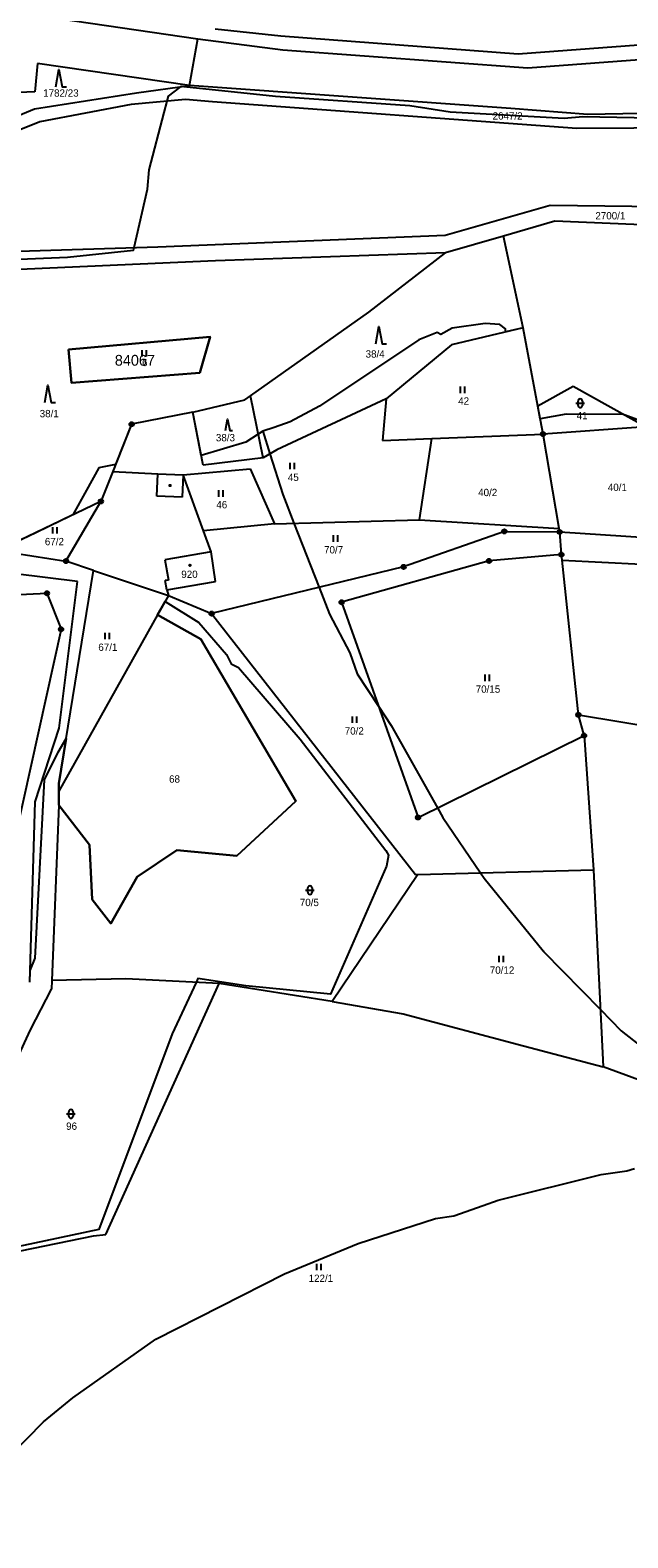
# Model space of a CAD drawing. Extents: x -439246 to -433691, y -1130252 to -1121148.
# Drawn here: x -437066.5 to -436927.9, y -1123200.9 to -1122851.4 of the extents above; entities that cross this region are included whole.
import ezdxf

# ---------------------------------------------------------------- set-up
doc = ezdxf.new("R2010")
doc.units = 0
for name, color, linetype in [('Vrstva 1', 7, 'Continuous'), ('Vrstva 18', 7, 'Continuous'), ('Vrstva 19', 7, 'Continuous'), ('Vrstva 24', 7, 'Continuous'), ('Vrstva 25', 7, 'Continuous'), ('Vrstva 3', 7, 'Continuous'), ('Vrstva 37', 7, 'Continuous'), ('Vrstva 4', 7, 'Continuous'), ('Vrstva 52', 7, 'Continuous'), ('Vrstva 53', 7, 'Continuous'), ('Vrstva 6', 7, 'Continuous')]:
    doc.layers.add(name, color=color, linetype=linetype)

msp = doc.modelspace()

# ---------------------------------------------------------------- linework, layer by layer
at = {"layer": 'Vrstva 1'}
for points in [[(-437063.04, -1122848.23), (-437027.61, -1122853.39)], [(-437008.38, -1122852.82), (-437023.55, -1122851.16)], [(-437029.57, -1122864.25), (-437027.61, -1122853.39)], [(-437027.61, -1122853.39), (-437007.92, -1122855.96)], [(-436953.33, -1122856.93), (-437008.38, -1122852.82)], [(-436925.51, -1122854.88), (-436953.33, -1122856.93)], [(-437007.92, -1122855.96), (-436951.09, -1122860.15)], [(-436951.09, -1122860.15), (-436925.28, -1122858.19)], [(-437064.73, -1122859.15), (-437065.39, -1122865.7)], [(-437029.57, -1122864.25), (-437064.73, -1122859.15)], [(-437065.39, -1122865.7), (-437078.46, -1122866.25)], [(-437065.49, -1122869.65), (-437041.8, -1122865.89)], [(-437041.8, -1122865.89), (-437029.57, -1122864.25)], [(-436955.03, -1122869.54), (-437029.57, -1122864.25)], [(-437043.07, -1122868.66), (-437064.23, -1122872.64)], [(-437030.43, -1122867.46), (-437043.07, -1122868.66)], [(-437024.24, -1122868.04), (-437030.43, -1122867.46)], [(-436939.79, -1122874.22), (-437024.24, -1122868.04)], [(-437064.23, -1122872.64), (-437110.84, -1122891.28)], [(-437084.87, -1122877.69), (-437065.49, -1122869.65)], [(-436937.18, -1122870.93), (-436955.03, -1122869.54)], [(-436912.93, -1122870.44), (-436937.18, -1122870.93)], [(-436913.36, -1122874.04), (-436939.79, -1122874.22)], [(-436970.28, -1122898.93), (-436945.92, -1122891.98)], [(-436945.92, -1122891.98), (-436914.38, -1122892.37)], [(-436944.83, -1122895.69), (-436956.74, -1122899.14)], [(-436913.7, -1122896.99), (-436944.83, -1122895.69)], [(-437036.91, -1122901.59), (-436970.28, -1122898.93)], [(-436956.74, -1122899.14), (-436970.23, -1122903.04)], [(-437071.58, -1122902.7), (-437036.91, -1122901.59)], [(-436970.23, -1122903.04), (-437023.48, -1122904.88)], [(-437023.48, -1122904.88), (-437070.66, -1122906.92)], [(-436952.21, -1122920.37), (-436968.82, -1122924.31)], [(-436948.79, -1122938.57), (-436952.21, -1122920.37)], [(-437057.56, -1122925.45), (-437024.78, -1122922.49)], [(-437024.78, -1122922.49), (-437027.16, -1122930.86)], [(-436968.82, -1122924.31), (-436983.94, -1122936.86)], [(-437056.92, -1122933.18), (-437057.56, -1122925.45)], [(-437027.16, -1122930.86), (-437056.92, -1122933.18)], [(-436940.61, -1122933.96), (-436948.79, -1122938.57)], [(-436923.82, -1122943.31), (-436940.61, -1122933.96)], [(-436983.94, -1122936.86), (-437009.29, -1122948.69)], [(-436983.94, -1122936.86), (-436984.82, -1122946.5)], [(-436947.58, -1122945.02), (-436948.79, -1122938.57)], [(-437042.97, -1122942.74), (-437047.33, -1122953.72)], [(-437028.75, -1122939.98), (-437042.97, -1122942.74)], [(-437026.36, -1122952.24), (-437028.75, -1122939.98)], [(-436984.82, -1122946.5), (-436973.41, -1122946.05)], [(-436976.25, -1122964.91), (-436973.41, -1122946.05)], [(-436973.41, -1122946.05), (-436947.58, -1122945.02)], [(-436923.82, -1122943.31), (-436947.58, -1122945.02)], [(-436943.87, -1122966.9), (-436947.58, -1122945.02)], [(-437009.29, -1122948.69), (-437012.48, -1122950.55)], [(-437031, -1122954.48), (-437015.48, -1122953.1)], [(-437012.48, -1122950.55), (-437026.36, -1122952.24)], [(-437015.48, -1122953.1), (-437009.85, -1122965.82)], [(-437047.33, -1122953.72), (-437050.08, -1122960.64)], [(-437047.33, -1122953.72), (-437036.84, -1122954.21)], [(-437036.84, -1122954.21), (-437031, -1122954.48)], [(-437026.32, -1122967.43), (-437031, -1122954.48)], [(-437050.08, -1122960.64), (-437083.97, -1122976.91)], [(-437058.16, -1122974.45), (-437050.08, -1122960.64)], [(-437009.85, -1122965.82), (-437026.32, -1122967.43)], [(-437009.85, -1122965.82), (-436976.25, -1122964.91)], [(-436976.25, -1122964.91), (-436943.87, -1122966.9)], [(-436943.73, -1122967.72), (-436943.87, -1122966.9)], [(-437024.55, -1122972.32), (-437026.32, -1122967.43)], [(-436956.56, -1122967.58), (-436979.92, -1122975.8)], [(-436956.56, -1122967.58), (-436943.73, -1122967.72)], [(-436943.73, -1122967.72), (-436913.12, -1122969.67)], [(-436943.33, -1122972.95), (-436943.73, -1122967.72)], [(-437070.04, -1122972.66), (-437058.16, -1122974.45)], [(-437023.5, -1122979.16), (-437024.55, -1122972.32)], [(-436943.33, -1122972.95), (-436960.1, -1122974.42)], [(-436943.19, -1122974.23), (-436943.33, -1122972.95)], [(-436943.19, -1122974.23), (-436897.18, -1122976.56)], [(-436939.4, -1123010.1), (-436943.19, -1122974.23)], [(-437055.49, -1122979.22), (-437069.89, -1122977.42)], [(-437059.79, -1123026.05), (-437051.78, -1122976.61)], [(-437051.78, -1122976.61), (-437058.16, -1122974.45)], [(-437051.78, -1122976.61), (-437034.42, -1122982.46)], [(-436979.92, -1122975.8), (-437024.43, -1122986.63)], [(-436960.1, -1122974.42), (-436994.28, -1122984.01)], [(-437059.72, -1123013.21), (-437055.49, -1122979.22)], [(-437034.82, -1122981.15), (-437023.5, -1122979.16)], [(-437034.82, -1122981.15), (-437034.42, -1122982.46)], [(-437089.38, -1122983.23), (-437062.59, -1122981.91)], [(-437062.59, -1122981.91), (-437059.31, -1122990.25)], [(-437034.42, -1122982.46), (-437036.93, -1122986.91)], [(-437034.42, -1122982.46), (-437024.43, -1122986.63)], [(-436994.28, -1122984.01), (-436976.56, -1123033.9)], [(-437036.93, -1122986.91), (-437059.79, -1123027.79)], [(-437036.93, -1122986.91), (-437026.91, -1122992.57)], [(-437024.43, -1122986.63), (-436977.16, -1123047.15)], [(-437059.31, -1122990.25), (-437069.8, -1123037.74)], [(-437026.91, -1122992.57), (-437004.88, -1123030.09)], [(-436938.08, -1123014.92), (-436939.4, -1123010.1)], [(-436939.4, -1123010.1), (-436826.3, -1123028.82)], [(-437065.34, -1123030.24), (-437059.72, -1123013.21)], [(-436976.56, -1123033.9), (-436938.08, -1123014.92)], [(-436938.08, -1123014.92), (-436935.87, -1123046.07)], [(-437059.79, -1123027.79), (-437059.79, -1123026.05)], [(-437059.79, -1123031.06), (-437059.79, -1123027.79)], [(-437004.88, -1123030.09), (-437018.57, -1123042.76)], [(-437066.53, -1123072.09), (-437065.34, -1123030.24)], [(-437059.79, -1123031.06), (-437061.45, -1123071.68)], [(-437052.7, -1123040.21), (-437059.79, -1123031.06)], [(-437052.13, -1123052.87), (-437052.7, -1123040.21)], [(-437032.48, -1123041.5), (-437041.7, -1123047.62)], [(-437018.57, -1123042.76), (-437032.48, -1123041.5)], [(-437041.7, -1123047.62), (-437047.74, -1123058.47)], [(-436976.65, -1123047.14), (-436996.5, -1123076.57)], [(-436977.16, -1123047.15), (-436976.65, -1123047.14)], [(-436976.65, -1123047.14), (-436935.87, -1123046.07)], [(-436935.87, -1123046.07), (-436933.73, -1123090.07)], [(-437047.74, -1123058.47), (-437052.13, -1123052.87)], [(-437061.45, -1123071.68), (-437061.53, -1123073.68)], [(-437044.31, -1123071.27), (-437061.45, -1123071.68)], [(-437022.63, -1123072.41), (-437044.31, -1123071.27)], [(-437066.4, -1123083.12), (-437061.53, -1123073.68)], [(-437048.94, -1123130.56), (-437022.63, -1123072.41)], [(-436996.5, -1123076.57), (-437022.63, -1123072.41)], [(-436996.5, -1123076.57), (-436980.01, -1123079.43)], [(-436980.01, -1123079.43), (-436952.14, -1123086.8)], [(-437083.71, -1123120.49), (-437066.4, -1123083.12)], [(-436952.14, -1123086.8), (-436933.66, -1123091.71)], [(-436933.73, -1123090.07), (-436933.66, -1123091.71)], [(-436925.51, -1123094.74), (-436933.66, -1123091.71)], [(-437080.09, -1123136.66), (-437051.79, -1123130.87)], [(-437051.79, -1123130.87), (-437048.94, -1123130.56)]]:
    msp.add_lwpolyline(points, dxfattribs=at)
at = {"layer": 'Vrstva 24'}
for centre, radius in [((-437042.97, -1122942.74), 0.5), ((-437042.97, -1122942.74), 0.1), ((-436947.58, -1122945.02), 0.5), ((-436947.58, -1122945.02), 0.1), ((-437050.08, -1122960.64), 0.5), ((-437050.08, -1122960.64), 0.1), ((-436956.56, -1122967.58), 0.5), ((-436943.73, -1122967.72), 0.5), ((-436956.56, -1122967.58), 0.1), ((-436943.73, -1122967.72), 0.1), ((-437058.16, -1122974.45), 0.5), ((-436960.1, -1122974.42), 0.5), ((-436943.33, -1122972.95), 0.5), ((-436943.33, -1122972.95), 0.1), ((-437058.16, -1122974.45), 0.1), ((-436979.92, -1122975.8), 0.5), ((-436979.92, -1122975.8), 0.1), ((-436960.1, -1122974.42), 0.1), ((-437062.59, -1122981.91), 0.5), ((-437062.59, -1122981.91), 0.1), ((-436994.28, -1122984.01), 0.5), ((-436994.28, -1122984.01), 0.1), ((-437024.43, -1122986.63), 0.5), ((-437024.43, -1122986.63), 0.1), ((-437059.31, -1122990.25), 0.5), ((-437059.31, -1122990.25), 0.1), ((-436939.4, -1123010.1), 0.5), ((-436939.4, -1123010.1), 0.1), ((-436938.08, -1123014.92), 0.5), ((-436938.08, -1123014.92), 0.1), ((-436976.56, -1123033.9), 0.5), ((-436976.56, -1123033.9), 0.1)]:
    msp.add_circle(centre, radius, dxfattribs=at)
at = {"layer": 'Vrstva 25'}
for p, q in [((-437040.53, -1122927.07), (-437040.53, -1122925.57)), ((-437039.53, -1122927.07), (-437039.53, -1122925.57)), ((-436966.72, -1122935.5), (-436966.72, -1122934)), ((-436965.72, -1122935.5), (-436965.72, -1122934)), ((-436939.99, -1122937.87), (-436937.99, -1122937.87)), ((-436939.49, -1122938.37), (-436939.49, -1122937.37)), ((-436938.49, -1122937.37), (-436938.49, -1122938.37)), ((-437006.19, -1122953.18), (-437006.19, -1122951.68)), ((-437005.19, -1122953.18), (-437005.19, -1122951.68)), ((-437022.73, -1122959.54), (-437022.73, -1122958.04)), ((-437021.73, -1122959.54), (-437021.73, -1122958.04)), ((-437061.24, -1122968.09), (-437061.24, -1122966.59)), ((-437060.24, -1122968.09), (-437060.24, -1122966.59)), ((-436996.18, -1122969.99), (-436996.18, -1122968.49)), ((-436995.18, -1122969.99), (-436995.18, -1122968.49)), ((-437049.07, -1122992.58), (-437049.07, -1122991.08)), ((-437048.07, -1122992.58), (-437048.07, -1122991.08)), ((-436960.99, -1123002.28), (-436960.99, -1123000.78)), ((-436959.99, -1123002.28), (-436959.99, -1123000.78)), ((-436991.72, -1123011.98), (-436991.72, -1123010.48)), ((-436990.72, -1123011.98), (-436990.72, -1123010.48)), ((-437002.63, -1123050.74), (-437000.63, -1123050.74)), ((-437002.13, -1123051.24), (-437002.13, -1123050.24)), ((-437001.13, -1123050.24), (-437001.13, -1123051.24)), ((-436957.73, -1123067.43), (-436957.73, -1123065.93)), ((-436956.73, -1123067.43), (-436956.73, -1123065.93)), ((-437058.03, -1123102.6), (-437056.03, -1123102.6)), ((-437057.53, -1123103.1), (-437057.53, -1123102.1)), ((-437056.53, -1123102.1), (-437056.53, -1123103.1)), ((-437000.03, -1123138.86), (-437000.03, -1123137.36)), ((-436999.03, -1123138.86), (-436999.03, -1123137.36))]:
    msp.add_line(p, q, dxfattribs=at)
for points in [[(-437060.51, -1122864.51), (-437059.81, -1122860.51), (-437059.01, -1122864.51), (-437058.01, -1122864.51)], [(-436986.37, -1122924.11), (-436985.67, -1122920.11), (-436984.87, -1122924.11), (-436983.87, -1122924.11)], [(-437063.06, -1122937.67), (-437062.36, -1122933.67), (-437061.56, -1122937.67), (-437060.56, -1122937.67)], [(-437021.22, -1122944.23), (-437020.75, -1122941.55), (-437020.21, -1122944.23), (-437019.54, -1122944.23)]]:
    msp.add_lwpolyline(points, dxfattribs=at)
for centre in [(-437034.03, -1122956.94), (-437029.43, -1122975.45)]:
    msp.add_circle(centre, 0.175, dxfattribs=at)
for centre, start, end in [((-436938.99, -1122937.37), 0, 180), ((-436938.99, -1122938.37), 180, 0), ((-437001.63, -1123050.24), 0, 180), ((-437001.63, -1123051.24), 180, 0), ((-437057.03, -1123102.1), 0, 180), ((-437057.03, -1123103.1), 180, 0)]:
    msp.add_arc(centre, 0.5, start, end, dxfattribs=at)
at = {"layer": 'Vrstva 3'}
for points in [[(-437024.55, -1122972.32), (-437035.26, -1122974.2)], [(-437035.26, -1122974.2), (-437034.44, -1122978.87)], [(-437023.5, -1122979.16), (-437024.55, -1122972.32)], [(-437034.44, -1122978.87), (-437035.2, -1122979)], [(-437034.82, -1122981.15), (-437035.2, -1122979)], [(-437034.82, -1122981.15), (-437023.5, -1122979.16)]]:
    msp.add_lwpolyline(points, dxfattribs=at)
at = {"layer": 'Vrstva 37'}
msp.add_circle((-437029.43, -1122975.45), 0.175, dxfattribs=at)
at = {"layer": 'Vrstva 4'}
for points in [[(-437037.08, -1122959.39), (-437036.84, -1122954.21)], [(-437031, -1122954.48), (-437031.25, -1122959.66)], [(-437031.25, -1122959.66), (-437037.08, -1122959.39)], [(-437024.55, -1122972.32), (-437035.26, -1122974.2)], [(-437035.26, -1122974.2), (-437034.44, -1122978.87)], [(-437034.44, -1122978.87), (-437035.2, -1122979)], [(-437034.82, -1122981.15), (-437035.2, -1122979)]]:
    msp.add_lwpolyline(points, dxfattribs=at)
at = {"layer": 'Vrstva 52'}
for points in [[(-437068.92, -1122904.45), (-437057.83, -1122904.02), (-437042.49, -1122902.39), (-437042.41, -1122902.06), (-437042.34, -1122901.76), (-437039.28, -1122888.24), (-437038.86, -1122883.76), (-437035.37, -1122870.49), (-437034.68, -1122867.86), (-437034.38, -1122866.7), (-437031.77, -1122864.66), (-437031.6, -1122864.52), (-437031.39, -1122864.36), (-437030.82, -1122864.42), (-437009.64, -1122866.7), (-436978.5, -1122868.83), (-436969.12, -1122870.33), (-436942.68, -1122871.82), (-436938.41, -1122871.39), (-436918.58, -1122871.82)], [(-436911.12, -1122947.1), (-436928.59, -1122940.65), (-436929.03, -1122940.49), (-436942.25, -1122940.43), (-436948.24, -1122941.49), (-436948.79, -1122938.57), (-436952.21, -1122920.37), (-436956.2, -1122921.32), (-436956.26, -1122921), (-436956.33, -1122920.66), (-436957.61, -1122919.59), (-436961.02, -1122919.38), (-436968.69, -1122920.44), (-436971.25, -1122921.94), (-436972.11, -1122921.51), (-436976.37, -1122923.21), (-436999.41, -1122938.57), (-437006.23, -1122942.19), (-437009.92, -1122943.48), (-437012.52, -1122944.38)], [(-437027.16, -1122930.86), (-437024.78, -1122922.49), (-437057.56, -1122925.45)], [(-437057.56, -1122925.45), (-437056.92, -1122933.18), (-437027.16, -1122930.86)], [(-437028.75, -1122939.98), (-437042.97, -1122942.74), (-437046.69, -1122952.1), (-437050.58, -1122952.86), (-437053.42, -1122958.03), (-437056.55, -1122963.74), (-437065.02, -1122967.81), (-437071.67, -1122971.01), (-437071.77, -1122971), (-437071.91, -1122970.98), (-437085.56, -1122974.18), (-437087.62, -1122974.29), (-437089.82, -1122974.4), (-437093.24, -1122973.76), (-437101.77, -1122970.56), (-437108.59, -1122969.28), (-437112.85, -1122969.28), (-437120.53, -1122970.56), (-437125.72, -1122971.95), (-437131.62, -1122973.54), (-437148.04, -1122974.82), (-437176.72, -1122979.05), (-437176.78, -1122979.06), (-437178.47, -1122979.31)], [(-437012.52, -1122944.38), (-437013.6, -1122945.06), (-437016.46, -1122946.89), (-437026.8, -1122949.99), (-437028.75, -1122939.98)], [(-437012.52, -1122944.38), (-437010.88, -1122949.62), (-437007.93, -1122959.04), (-437005.32, -1122965.7), (-436999.49, -1122980.56), (-436997.06, -1122986.76), (-436992.37, -1122995.72), (-436990.66, -1123000.63), (-436985.72, -1123008.1), (-436982.77, -1123012.57), (-436972.07, -1123031.68), (-436970.83, -1123033.89), (-436962.06, -1123046.76), (-436961.23, -1123047.97), (-436947.58, -1123064.82), (-436947.47, -1123064.94), (-436934.3, -1123078.42), (-436929.46, -1123083.37), (-436916.66, -1123093.39), (-436890.94, -1123107.48)], [(-437026.91, -1122992.57), (-437036.93, -1122986.91), (-437035.18, -1122983.81), (-437027.34, -1122988.68), (-437020.94, -1122996.15), (-437019.87, -1122998.28), (-437018.17, -1122999.13), (-437003.88, -1123015.77), (-436984.05, -1123041.57), (-436983.41, -1123042.64)], [(-437066.53, -1123072.09), (-437066.45, -1123069.33), (-437065.3, -1123066.52), (-437063.17, -1123025.15), (-437059.97, -1123018.75), (-437058.1, -1123015.61), (-437059.79, -1123026.05), (-437059.79, -1123027.79), (-437059.79, -1123031.06), (-437052.7, -1123040.21), (-437052.13, -1123052.87), (-437047.74, -1123058.47), (-437041.7, -1123047.62), (-437032.48, -1123041.5), (-437018.57, -1123042.76), (-437004.88, -1123030.09), (-437026.91, -1122992.57)], [(-436983.41, -1123042.64), (-436983.84, -1123045.2), (-436996.84, -1123074.84), (-437016.46, -1123072.92), (-437027.59, -1123071.24), (-437028.01, -1123072.13), (-437033.52, -1123084.01), (-437050.58, -1123129.43), (-437077.88, -1123135.19)], [(-437091.21, -1123213.97), (-437085.77, -1123200.87), (-437081.08, -1123193.62), (-437071.06, -1123181.89), (-437063.38, -1123174), (-437056.56, -1123168.46), (-437037.36, -1123154.81), (-437007.51, -1123139.67), (-436990.45, -1123132.63), (-436972.53, -1123126.87), (-436968.27, -1123126.23), (-436961.51, -1123123.84), (-436958.03, -1123122.61), (-436934.15, -1123116.64), (-436928.18, -1123115.78), (-436926.41, -1123115.27)]]:
    msp.add_lwpolyline(points, dxfattribs=at)
at = {"layer": 'Vrstva 6'}
for points in [[(-436952.21, -1122920.37), (-436956.74, -1122899.14)], [(-436988.01, -1122916.8), (-436970.23, -1122903.04)], [(-437015.41, -1122936.17), (-436988.01, -1122916.8)], [(-437028.75, -1122939.98), (-437016.71, -1122937.09)], [(-437016.71, -1122937.09), (-437015.41, -1122936.17)], [(-437012.48, -1122950.55), (-437015.41, -1122936.17)]]:
    msp.add_lwpolyline(points, dxfattribs=at)

# ---------------------------------------------------------------- texts
at = {"layer": 'Vrstva 18'}
for s, p in [('1782/23', (-437063.45, -1122866.81)), ('2647/2', (-436959.3, -1122872.12)), ('2700/1', (-436935.47, -1122895.26)), ('6', (-437040.53, -1122929.27)), ('38/4', (-436988.72, -1122927.3)), ('42', (-436967.26, -1122938.2)), ('38/1', (-437064.25, -1122941.12)), ('41', (-436939.81, -1122941.57)), ('38/3', (-437023.42, -1122946.7)), ('45', (-437006.73, -1122955.88)), ('40/1', (-436932.59, -1122958.22)), ('40/2', (-436962.64, -1122959.41)), ('46', (-437023.32, -1122962.24)), ('67/2', (-437063.06, -1122970.79)), ('70/7', (-436998.35, -1122972.69)), ('67/1', (-437050.67, -1122995.28)), ('70/15', (-436963.2, -1123004.98)), ('70/2', (-436993.56, -1123014.68)), ('68', (-437034.27, -1123025.83)), ('70/5', (-437003.97, -1123054.44)), ('70/12', (-436959.94, -1123070.13)), ('96', (-437058.13, -1123106.3)), ('122/1', (-437001.93, -1123141.56))]:
    msp.add_text(s, height=1.7, dxfattribs=at).set_placement(p)
at = {"layer": 'Vrstva 19'}
msp.add_text('920', height=1.7, dxfattribs=at).set_placement((-437031.44, -1122978.37))
at = {"layer": 'Vrstva 53'}
msp.add_text('84067', height=2.5, dxfattribs=at).set_placement((-437046.84, -1122929.17))

doc.saveas('drawing.dxf')
